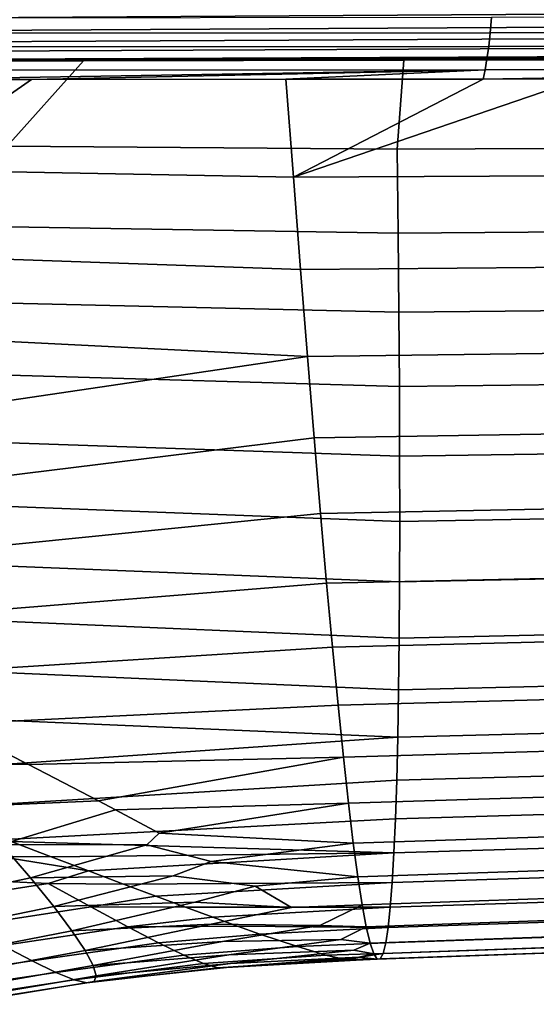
# Model space of a CAD drawing. Header units: metres. Extents: x -109 to 109, y -100 to 58.
# Tile 409 of 642: x 35.54 to 38.01, y -27.41 to -22.7. Entities that reach past the tile are written whole.
import ezdxf

# ---------------------------------------------------------------- set-up
doc = ezdxf.new("R2010")
doc.units = ezdxf.units.M
doc.layers.add('solid_21_062_100_XXX', color=7, linetype='CONTINUOUS')

msp = doc.modelspace()

# ---------------------------------------------------------------- linework, layer by layer
at = {"layer": 'solid_21_062_100_XXX'}
for points in [[(46.667198, -22.550625, -19.814924), (46.666828, -22.62368, -19.756153), (31.906309, -22.71401, -19.852133), (31.906801, -22.6479, -19.915154)], [(46.666828, -22.62368, -19.756153), (46.666367, -22.690224, -19.690102), (31.905739, -22.773394, -19.782738), (31.906309, -22.71401, -19.852133)], [(46.666367, -22.690224, -19.690102), (46.665813, -22.749535, -19.617487), (31.905096, -22.825439, -19.707684), (31.905739, -22.773394, -19.782738)], [(37.789127, -22.764782, 21.636478), (37.795586, -22.692745, 21.69174), (35.008289, -22.694563, 22.063335), (35.000244, -22.76652, 22.008514)], [(40.587296, -22.761148, 21.34133), (40.592178, -22.688942, 21.397255), (37.795586, -22.692745, 21.69174), (37.789127, -22.764782, 21.636478)], [(46.665813, -22.749535, -19.617487), (46.665184, -22.800968, -19.539095), (31.904387, -22.869608, -19.627739), (31.905096, -22.825439, -19.707684)], [(37.781834, -22.83083, 21.574274), (37.789127, -22.764782, 21.636478), (35.000244, -22.76652, 22.008514), (34.991184, -22.832527, 21.946798)], [(40.581764, -22.827284, 21.278397), (40.587296, -22.761148, 21.34133), (37.789127, -22.764782, 21.636478), (37.781834, -22.83083, 21.574274)], [(46.665184, -22.800968, -19.539095), (46.664478, -22.843967, -19.455778), (31.994329, -22.90509, -19.543228), (31.904387, -22.869608, -19.627739)], [(37.773777, -22.890215, 21.505766), (37.781834, -22.83083, 21.574274), (34.991184, -22.832527, 21.946798), (34.981197, -22.891911, 21.878817)], [(40.575638, -22.886667, 21.209105), (40.581764, -22.827284, 21.278397), (37.781834, -22.83083, 21.574274), (37.773777, -22.890215, 21.505766)], [(33.670349, -22.902489, -19.523769), (31.994329, -22.90509, -19.543228), (46.664478, -22.843967, -19.455778)], [(46.664478, -22.843967, -19.455778), (35.485447, -22.899555, -19.502539), (33.670349, -22.902489, -19.523769)], [(46.664478, -22.843967, -19.455778), (35.843426, -22.898962, -19.498333), (35.485447, -22.899555, -19.502539)], [(46.664478, -22.843967, -19.455778), (37.376694, -22.896358, -19.480253), (35.843426, -22.898962, -19.498333)], [(46.664478, -22.843967, -19.455778), (39.272572, -22.892988, -19.457756), (37.376694, -22.896358, -19.480253)], [(40.568981, -22.938683, 21.134171), (40.575638, -22.886667, 21.209105), (37.773777, -22.890215, 21.505766), (37.765045, -22.942327, 21.431652)], [(37.765045, -22.942327, 21.431652), (37.773777, -22.890215, 21.505766), (34.981197, -22.891911, 21.878817), (34.970387, -22.944069, 21.805262)], [(35.843426, -22.898962, -19.498333), (37.376694, -22.896358, -19.480253), (37.344276, -23.322203, -18.257086), (35.478565, -23.307247, -18.34693)], [(35.478565, -23.307247, -18.34693), (35.485447, -22.899555, -19.502539), (35.843426, -22.898962, -19.498333)], [(39.209553, -23.313711, -18.234005), (37.344276, -23.322203, -18.257086), (37.376694, -22.896358, -19.480253), (39.272572, -22.892988, -19.457756)], [(37.765045, -22.942327, 21.431652), (34.958275, -22.988186, 21.727055), (35.594711, -22.987949, 21.635109)], [(37.765045, -22.942327, 21.431652), (34.970387, -22.944069, 21.805262), (34.958275, -22.988186, 21.727055)], [(37.765045, -22.942327, 21.431652), (35.594711, -22.987949, 21.635109), (36.812466, -22.987221, 21.470345)], [(37.765045, -22.942327, 21.431652), (36.812466, -22.987221, 21.470345), (37.755383, -22.986401, 21.352802)], [(40.568981, -22.938683, 21.134171), (37.755383, -22.986401, 21.352802), (38.223721, -22.98591, 21.297668)], [(40.568981, -22.938683, 21.134171), (37.765045, -22.942327, 21.431652), (37.755383, -22.986401, 21.352802)], [(35.594711, -22.987949, 21.635109), (34.958275, -22.988186, 21.727055), (34.974796, -23.420847, 20.815954)], [(36.848434, -23.455791, 20.477461), (36.812466, -22.987221, 21.470345), (35.594711, -22.987949, 21.635109), (34.974796, -23.420847, 20.815954)], [(37.755383, -22.986401, 21.352802), (36.812466, -22.987221, 21.470345), (36.848434, -23.455791, 20.477461)], [(38.722763, -23.446346, 20.26461), (38.688343, -22.985369, 21.245094), (38.223721, -22.98591, 21.297668), (36.848434, -23.455791, 20.477461)], [(38.223721, -22.98591, 21.297668), (37.755383, -22.986401, 21.352802), (36.848434, -23.455791, 20.477461)], [(35.478565, -23.307247, -18.34693), (37.344276, -23.322203, -18.257086), (37.348862, -23.723774, -17.045368), (35.48312, -23.693375, -17.200888)], [(39.213924, -23.709934, -17.022514), (37.348862, -23.723774, -17.045368), (37.344276, -23.322203, -18.257086), (39.209553, -23.313711, -18.234005)], [(36.882561, -23.898138, 19.473349), (36.848434, -23.455791, 20.477461), (34.974796, -23.420847, 20.815954), (35.006618, -23.831631, 19.892981)], [(38.755802, -23.881508, 19.273067), (38.722763, -23.446346, 20.26461), (36.848434, -23.455791, 20.477461), (36.882561, -23.898138, 19.473349)], [(35.48312, -23.693375, -17.200888), (37.348862, -23.723774, -17.045368), (37.352367, -24.102156, -15.843403), (35.486713, -24.058487, -16.063683)], [(39.217228, -24.083273, -15.820613), (37.352367, -24.102156, -15.843403), (37.348862, -23.723774, -17.045368), (39.213924, -23.709934, -17.022514)], [(36.915459, -24.313904, 18.458555), (36.882561, -23.898138, 19.473349), (35.006618, -23.831631, 19.892981), (35.037388, -24.220268, 18.961063)], [(38.787678, -24.29052, 18.270996), (38.755802, -23.881508, 19.273067), (36.882561, -23.898138, 19.473349), (36.915459, -24.313904, 18.458555)], [(35.486713, -24.058487, -16.063683), (37.352367, -24.102156, -15.843403), (37.354797, -24.45775, -14.650788), (35.489346, -24.402931, -14.934907)], [(39.219463, -24.434114, -14.627973), (37.354797, -24.45775, -14.650788), (37.352367, -24.102156, -15.843403), (39.217228, -24.083273, -15.820613)], [(36.915459, -24.313904, 18.458555), (35.037388, -24.220268, 18.961063), (35.067104, -24.586483, 18.020708)], [(38.81839, -24.673038, 17.258961), (38.787678, -24.29052, 18.270996), (36.915459, -24.313904, 18.458555), (36.947128, -24.702734, 17.433704)], [(36.915459, -24.313904, 18.458555), (35.067104, -24.586483, 18.020708), (35.095764, -24.929998, 17.072424), (36.947128, -24.702734, 17.433704)], [(35.489346, -24.402931, -14.934907), (37.354797, -24.45775, -14.650788), (37.356155, -24.790955, -13.467119), (35.491016, -24.72706, -13.814157)], [(39.220642, -24.762838, -13.444264), (37.356155, -24.790955, -13.467119), (37.354797, -24.45775, -14.650788), (39.219463, -24.434114, -14.627973)], [(38.847939, -25.028728, 16.237528), (38.81839, -24.673038, 17.258961), (36.947128, -24.702734, 17.433704), (36.97757, -25.064274, 16.399418)], [(36.947128, -24.702734, 17.433704), (35.095764, -24.929998, 17.072424), (35.123375, -25.25054, 16.116718), (36.97757, -25.064274, 16.399418)], [(35.491016, -24.72706, -13.814157), (37.356155, -24.790955, -13.467119), (37.356445, -25.102171, -12.291993), (35.491726, -25.031229, -12.701024)], [(39.22076, -25.069828, -12.269159), (37.356445, -25.102171, -12.291993), (37.356155, -24.790955, -13.467119), (39.220642, -24.762838, -13.444264)], [(35.491726, -25.031229, -12.701024), (37.356445, -25.102171, -12.291993), (37.355663, -25.391798, -11.125004), (35.491482, -25.315788, -11.595105)], [(38.876324, -25.357246, 15.207262), (38.847939, -25.028728, 16.237528), (36.97757, -25.064274, 16.399418), (37.006786, -25.398167, 15.356321)], [(36.97757, -25.064274, 16.399418), (35.123375, -25.25054, 16.116718), (35.149937, -25.547832, 15.154101), (37.006786, -25.398167, 15.356321)], [(39.21983, -25.355469, -11.102328), (37.355663, -25.391798, -11.125004), (37.356445, -25.102171, -12.291993), (39.22076, -25.069828, -12.269159)], [(35.491482, -25.315788, -11.595105), (37.355663, -25.391798, -11.125004), (37.353821, -25.660234, -9.96575), (35.49028, -25.581089, -10.495994)], [(38.903549, -25.658255, 14.168728), (38.876324, -25.357246, 15.207262), (37.006786, -25.398167, 15.356321), (37.034779, -25.704062, 14.305036)], [(39.21785, -25.620142, -9.943444), (37.353821, -25.660234, -9.96575), (37.355663, -25.391798, -11.125004), (39.21983, -25.355469, -11.102328)], [(37.006786, -25.398167, 15.356321), (35.149937, -25.547832, 15.154101), (35.175449, -25.8216, 14.185079), (37.034779, -25.704062, 14.305036)], [(35.49028, -25.581089, -10.495994), (37.353821, -25.660234, -9.96575), (37.350918, -25.907803, -8.81386), (35.488129, -25.827475, -9.403289)], [(39.214828, -25.864155, -8.792214), (37.350918, -25.907803, -8.81386), (37.353821, -25.660234, -9.96575), (39.21785, -25.620142, -9.943444)], [(38.929607, -25.93141, 13.122491), (38.903549, -25.658255, 14.168728), (37.034779, -25.704062, 14.305036), (37.06155, -25.981602, 13.246183)], [(37.034779, -25.704062, 14.305036), (35.175449, -25.8216, 14.185079), (35.200089, -26.071562, 13.210145), (37.06155, -25.981602, 13.246183)], [(35.488129, -25.827475, -9.403289), (37.350918, -25.907803, -8.81386), (37.346954, -26.134462, -7.669127), (35.48502, -26.055059, -8.316684)], [(39.210762, -26.087465, -7.648508), (37.346954, -26.134462, -7.669127), (37.350918, -25.907803, -8.81386), (39.214828, -25.864155, -8.792214)], [(38.954506, -26.176376, 12.069117), (38.929607, -25.93141, 13.122491), (37.06155, -25.981602, 13.246183), (37.087097, -26.230433, 12.180389)], [(37.087097, -26.230433, 12.180389), (37.06155, -25.981602, 13.246183), (35.200089, -26.071562, 13.210145), (35.580414, -26.264877, 12.310275)], [(35.103138, -26.263092, 12.438771), (35.580414, -26.264877, 12.310275), (35.200089, -26.071562, 13.210145)], [(35.480953, -26.263729, -7.235968), (35.48502, -26.055059, -8.316684), (37.346954, -26.134462, -7.669127)], [(39.205654, -26.289946, -6.51224), (37.34193, -26.340071, -6.531385), (37.346954, -26.134462, -7.669127), (39.210762, -26.087465, -7.648508)], [(35.475929, -26.453362, -6.160934), (35.480953, -26.263729, -7.235968), (37.346954, -26.134462, -7.669127), (37.34193, -26.340071, -6.531385)], [(38.978241, -26.392818, 11.009171), (38.954506, -26.176376, 12.069117), (37.087097, -26.230433, 12.180389), (37.111423, -26.450209, 11.108276)], [(35.916237, -26.439121, 11.413356), (37.087097, -26.230433, 12.180389), (35.580414, -26.264877, 12.310275)], [(35.916237, -26.439121, 11.413356), (35.996841, -26.481567, 11.179123), (37.111423, -26.450209, 11.108276), (37.087097, -26.230433, 12.180389)], [(35.103138, -26.263092, 12.438771), (35.291702, -26.465912, 11.475085), (35.916237, -26.439121, 11.413356), (35.580414, -26.264877, 12.310275)], [(39.199505, -26.47146, -5.383327), (37.335838, -26.524492, -5.40047), (37.34193, -26.340071, -6.531385), (39.205654, -26.289946, -6.51224)], [(35.47142, -26.623756, -5.091632), (35.475929, -26.453362, -6.160934), (37.34193, -26.340071, -6.531385), (37.335838, -26.524492, -5.40047)], [(39.00082, -26.580688, 9.943235), (38.978241, -26.392818, 11.009171), (37.111423, -26.450209, 11.108276), (37.134529, -26.640873, 10.030482)], [(35.291702, -26.465912, 11.475085), (35.453671, -26.647205, 10.512288), (35.996841, -26.481567, 11.179123), (35.916237, -26.439121, 11.413356)], [(35.996841, -26.481567, 11.179123), (36.205807, -26.592941, 10.527935), (37.111423, -26.450209, 11.108276)], [(36.205807, -26.592941, 10.527935), (37.134529, -26.640873, 10.030482), (37.111423, -26.450209, 11.108276)], [(35.453671, -26.647205, 10.512288), (36.146587, -26.649727, 10.215527), (36.205807, -26.592941, 10.527935), (35.996841, -26.481567, 11.179123)], [(39.199505, -26.47146, -5.383327), (39.19231, -26.631868, -4.261656), (37.328682, -26.687576, -4.276192), (37.335838, -26.524492, -5.40047)], [(35.497547, -26.633713, -5.020528), (35.47142, -26.623756, -5.091632), (37.335838, -26.524492, -5.40047), (37.328682, -26.687576, -4.276192)], [(36.146587, -26.649727, 10.215527), (36.454323, -26.728792, 9.642981), (37.134529, -26.640873, 10.030482), (36.205807, -26.592941, 10.527935)], [(39.022243, -26.740345, 8.871922), (39.00082, -26.580688, 9.943235), (37.134529, -26.640873, 10.030482), (37.156429, -26.802797, 8.947668)], [(35.453671, -26.647205, 10.512288), (34.855385, -26.781221, 10.207727), (34.983299, -26.936491, 9.267037), (35.590263, -26.806919, 9.548311)], [(35.442467, -26.705273, -4.551976), (35.497547, -26.633713, -5.020528), (35.689034, -26.706631, -4.480999)], [(36.146587, -26.649727, 10.215527), (35.453671, -26.647205, 10.512288), (35.590263, -26.806919, 9.548311)], [(35.689034, -26.706631, -4.480999), (35.497547, -26.633713, -5.020528), (37.328682, -26.687576, -4.276192)], [(35.590263, -26.806919, 9.548311), (36.273685, -26.797144, 9.249184), (36.454323, -26.728792, 9.642981), (36.146587, -26.649727, 10.215527)], [(36.454323, -26.728792, 9.642981), (37.156429, -26.802797, 8.947668), (37.134529, -26.640873, 10.030482)], [(39.19231, -26.631868, -4.261656), (39.184074, -26.770872, -3.146643), (37.320457, -26.829014, -3.157895), (37.328682, -26.687576, -4.276192)], [(35.868233, -26.774609, -3.94343), (35.689034, -26.706631, -4.480999), (37.328682, -26.687576, -4.276192)], [(36.03516, -26.837656, -3.407591), (35.868233, -26.774609, -3.94343), (37.328682, -26.687576, -4.276192), (37.320457, -26.829014, -3.157895)], [(34.863518, -26.796925, -4.218112), (35.442467, -26.705273, -4.551976), (35.868233, -26.774609, -3.94343), (35.6758, -26.834173, -3.550153)], [(35.442467, -26.705273, -4.551976), (35.689034, -26.706631, -4.480999), (35.868233, -26.774609, -3.94343)], [(36.273685, -26.797144, 9.249184), (36.665108, -26.84787, 8.750747), (37.156429, -26.802797, 8.947668), (36.454323, -26.728792, 9.642981)], [(39.042519, -26.872175, 7.795837), (39.022243, -26.740345, 8.871922), (37.156429, -26.802797, 8.947668), (37.177132, -26.936386, 7.860496)], [(35.6758, -26.834173, -3.550153), (35.090981, -26.925621, -3.217189), (34.863518, -26.796925, -4.218112)], [(36.273685, -26.797144, 9.249184), (35.590263, -26.806919, 9.548311), (35.701954, -26.944792, 8.582983)], [(35.6758, -26.834173, -3.550153), (35.868233, -26.774609, -3.94343), (36.03516, -26.837656, -3.407591)], [(35.701954, -26.944792, 8.582983), (36.376347, -26.923475, 8.281272), (36.665108, -26.84787, 8.750747), (36.273685, -26.797144, 9.249184)], [(39.184074, -26.770872, -3.146643), (39.174786, -26.888031, -2.037279), (37.311153, -26.948343, -2.044508), (37.320457, -26.829014, -3.157895)], [(35.590263, -26.806919, 9.548311), (34.983299, -26.936491, 9.267037), (35.087193, -27.070038, 8.325091), (35.701954, -26.944792, 8.582983)], [(35.6758, -26.834173, -3.550153), (35.879944, -26.9466, -2.549081), (35.288853, -27.037043, -2.217462), (35.090981, -26.925621, -3.217189)], [(35.879944, -26.9466, -2.549081), (35.6758, -26.834173, -3.550153), (36.03516, -26.837656, -3.407591), (36.189827, -26.89559, -2.874901)], [(36.189827, -26.89559, -2.874901), (36.03516, -26.837656, -3.407591), (37.320457, -26.829014, -3.157895)], [(36.332233, -26.948458, -2.345136), (36.189827, -26.89559, -2.874901), (37.320457, -26.829014, -3.157895), (37.311153, -26.948343, -2.044508)], [(36.838566, -26.950035, 7.850794), (37.177132, -26.936386, 7.860496), (37.156429, -26.802797, 8.947668), (36.665108, -26.84787, 8.750747)], [(36.376347, -26.923475, 8.281272), (36.838566, -26.950035, 7.850794), (36.665108, -26.84787, 8.750747)], [(39.061657, -26.976566, 6.715593), (39.042519, -26.872175, 7.795837), (37.177132, -26.936386, 7.860496), (37.19664, -27.04204, 6.769627)], [(39.174786, -26.888031, -2.037279), (39.164436, -26.982906, -0.932541), (37.300762, -27.045105, -0.934946), (37.311153, -26.948343, -2.044508)], [(36.376347, -26.923475, 8.281272), (35.701954, -26.944792, 8.582983), (35.789104, -27.060656, 7.616028)], [(35.789104, -27.060656, 7.616028), (36.454853, -27.028591, 7.311594), (36.838566, -26.950035, 7.850794), (36.376347, -26.923475, 8.281272)], [(35.879944, -26.9466, -2.549081), (36.189827, -26.89559, -2.874901), (36.332233, -26.948458, -2.345136)], [(36.454853, -27.028591, 7.311594), (36.974937, -27.03512, 6.94282), (37.177132, -26.936386, 7.860496), (36.838566, -26.950035, 7.850794)], [(36.974937, -27.03512, 6.94282), (37.19664, -27.04204, 6.769627), (37.177132, -26.936386, 7.860496)], [(35.701954, -26.944792, 8.582983), (35.087193, -27.070038, 8.325091), (35.167393, -27.181705, 7.381607), (35.789104, -27.060656, 7.616028)], [(35.879944, -26.9466, -2.549081), (36.055481, -27.041727, -1.549757), (35.457825, -27.130341, -1.219811), (35.288853, -27.037043, -2.217462)], [(36.055481, -27.041727, -1.549757), (35.879944, -26.9466, -2.549081), (36.332233, -26.948458, -2.345136), (36.462612, -26.996159, -1.819517)], [(36.462612, -26.996159, -1.819517), (36.332233, -26.948458, -2.345136), (37.311153, -26.948343, -2.044508)], [(36.580944, -27.038767, -1.297885), (36.462612, -26.996159, -1.819517), (37.311153, -26.948343, -2.044508), (37.300762, -27.045105, -0.934946)], [(39.079662, -27.053905, 5.631799), (39.061657, -26.976566, 6.715593), (37.19664, -27.04204, 6.769627), (37.214966, -27.120163, 5.675723)], [(39.164436, -26.982906, -0.932541), (39.153023, -27.05505, 0.168594), (37.289272, -27.118832, 0.171877), (37.300762, -27.045105, -0.934946)], [(36.454853, -27.028591, 7.311594), (35.789104, -27.060656, 7.616028), (35.851917, -27.154408, 6.647329)], [(35.851917, -27.154408, 6.647329), (36.509342, -27.112419, 6.340108), (36.974937, -27.03512, 6.94282), (36.454853, -27.028591, 7.311594)], [(36.055481, -27.041727, -1.549757), (36.462612, -26.996159, -1.819517), (36.580944, -27.038767, -1.297885)], [(35.789104, -27.060656, 7.616028), (35.167393, -27.181705, 7.381607), (35.224087, -27.2714, 6.436476), (35.851917, -27.154408, 6.647329)], [(36.055481, -27.041727, -1.549757), (36.203213, -27.118906, -0.5524), (35.598732, -27.204863, -0.22435), (35.457825, -27.130341, -1.219811)], [(36.203213, -27.118906, -0.5524), (36.055481, -27.041727, -1.549757), (36.580944, -27.038767, -1.297885), (36.687698, -27.076298, -0.780611)], [(36.323799, -27.177584, 0.442835), (36.203213, -27.118906, -0.5524), (36.687698, -27.076298, -0.780611), (36.86694, -27.136431, 0.2412)], [(36.509342, -27.112419, 6.340108), (37.074333, -27.102972, 6.026234), (37.19664, -27.04204, 6.769627), (36.974937, -27.03512, 6.94282)], [(36.687698, -27.076298, -0.780611), (36.580944, -27.038767, -1.297885), (37.300762, -27.045105, -0.934946)], [(36.86694, -27.136431, 0.2412), (36.687698, -27.076298, -0.780611), (37.300762, -27.045105, -0.934946), (37.289272, -27.118832, 0.171877)], [(37.074333, -27.102972, 6.026234), (37.214966, -27.120163, 5.675723), (37.19664, -27.04204, 6.769627)], [(39.096542, -27.104649, 4.544937), (39.079662, -27.053905, 5.631799), (37.214966, -27.120163, 5.675723), (37.232121, -27.171228, 4.579321)], [(39.153023, -27.05505, 0.168594), (39.140537, -27.103966, 1.266895), (37.276676, -27.169004, 1.27676), (37.289272, -27.118832, 0.171877)], [(36.203213, -27.118906, -0.5524), (36.323799, -27.177584, 0.442835), (35.71225, -27.260015, 0.768646), (35.598732, -27.204863, -0.22435)], [(36.509342, -27.112419, 6.340108), (35.851917, -27.154408, 6.647329), (35.890499, -27.226021, 5.676618)], [(35.890499, -27.226021, 5.676618), (36.539875, -27.174974, 5.366361), (37.074333, -27.102972, 6.026234), (36.509342, -27.112419, 6.340108)], [(36.539875, -27.174974, 5.366361), (37.136681, -27.15344, 5.099568), (37.214966, -27.120163, 5.675723), (37.074333, -27.102972, 6.026234)], [(37.00238, -27.177078, 1.246425), (36.86694, -27.136431, 0.2412), (37.289272, -27.118832, 0.171877), (37.276676, -27.169004, 1.27676)], [(37.136681, -27.15344, 5.099568), (37.232121, -27.171228, 4.579321), (37.214966, -27.120163, 5.675723)], [(39.112309, -27.12945, 3.455126), (39.096542, -27.104649, 4.544937), (37.232121, -27.171228, 4.579321), (37.248112, -27.195915, 3.480609)], [(39.140537, -27.103966, 1.266895), (39.126968, -27.128994, 2.362425), (37.262962, -27.194937, 2.379713), (37.276676, -27.169004, 1.27676)], [(35.598732, -27.204863, -0.22435), (34.94978, -27.298725, -0.270714), (34.808865, -27.221775, -1.242517), (35.457825, -27.130341, -1.219811)], [(35.851917, -27.154408, 6.647329), (35.224087, -27.2714, 6.436476), (35.257374, -27.339109, 5.489306), (35.890499, -27.226021, 5.676618)], [(36.539875, -27.174974, 5.366361), (35.890499, -27.226021, 5.676618), (35.904835, -27.275599, 4.703027)], [(35.904835, -27.275599, 4.703027), (36.546371, -27.216415, 4.389437), (37.136681, -27.15344, 5.099568), (36.539875, -27.174974, 5.366361)], [(36.417816, -27.21718, 1.435146), (36.323799, -27.177584, 0.442835), (36.86694, -27.136431, 0.2412), (37.00238, -27.177078, 1.246425)], [(36.546371, -27.216415, 4.389437), (37.161575, -27.186401, 4.160311), (37.232121, -27.171228, 4.579321), (37.136681, -27.15344, 5.099568)], [(37.095688, -27.198658, 2.234868), (37.00238, -27.177078, 1.246425), (37.276676, -27.169004, 1.27676)], [(37.095688, -27.198658, 2.234868), (37.276676, -27.169004, 1.27676), (37.262962, -27.194937, 2.379713)], [(37.161575, -27.186401, 4.160311), (37.248112, -27.195915, 3.480609), (37.232121, -27.171228, 4.579321)], [(39.126968, -27.128994, 2.362425), (39.112309, -27.12945, 3.455126), (37.248112, -27.195915, 3.480609), (37.262962, -27.194937, 2.379713)], [(35.71225, -27.260015, 0.768646), (35.064072, -27.356535, 0.698651), (34.94978, -27.298725, -0.270714), (35.598732, -27.204863, -0.22435)], [(36.323799, -27.177584, 0.442835), (36.417816, -27.21718, 1.435146), (35.798985, -27.295187, 1.758274), (35.71225, -27.260015, 0.768646)], [(36.417816, -27.21718, 1.435146), (36.485844, -27.237156, 2.423785), (35.859581, -27.309814, 2.743931), (35.798985, -27.295187, 1.758274)], [(35.89468, -27.303419, 3.72554), (36.528519, -27.237032, 3.408574), (37.161575, -27.186401, 4.160311), (36.546371, -27.216415, 4.389437)], [(36.546371, -27.216415, 4.389437), (35.904835, -27.275599, 4.703027), (35.89468, -27.303419, 3.72554)], [(36.485844, -27.237156, 2.423785), (36.417816, -27.21718, 1.435146), (37.00238, -27.177078, 1.246425), (37.095688, -27.198658, 2.234868)], [(36.528519, -27.237032, 3.408574), (36.485844, -27.237156, 2.423785), (37.095688, -27.198658, 2.234868), (37.148296, -27.201607, 3.206041)], [(36.528519, -27.237032, 3.408574), (37.148296, -27.201607, 3.206041), (37.248112, -27.195915, 3.480609), (37.161575, -27.186401, 4.160311)], [(37.148296, -27.201607, 3.206041), (37.095688, -27.198658, 2.234868), (37.262962, -27.194937, 2.379713)], [(37.148296, -27.201607, 3.206041), (37.262962, -27.194937, 2.379713), (37.248112, -27.195915, 3.480609)], [(35.798985, -27.295187, 1.758274), (35.152332, -27.394592, 1.664751), (35.064072, -27.356535, 0.698651), (35.71225, -27.260015, 0.768646)], [(35.890499, -27.226021, 5.676618), (35.257374, -27.339109, 5.489306), (35.267204, -27.384964, 4.539155), (35.904835, -27.275599, 4.703027)], [(36.485844, -27.237156, 2.423785), (36.528519, -27.237032, 3.408574), (35.89468, -27.303419, 3.72554), (35.859581, -27.309814, 2.743931)], [(35.859581, -27.309814, 2.743931), (35.215191, -27.412333, 2.626921), (35.152332, -27.394592, 1.664751), (35.798985, -27.295187, 1.758274)], [(35.89468, -27.303419, 3.72554), (35.2533, -27.40926, 3.585069), (35.215191, -27.412333, 2.626921), (35.859581, -27.309814, 2.743931)], [(35.904835, -27.275599, 4.703027), (35.267204, -27.384964, 4.539155), (35.2533, -27.40926, 3.585069), (35.89468, -27.303419, 3.72554)]]:
    msp.add_3dface(points, dxfattribs=at)

doc.saveas('drawing.dxf')
